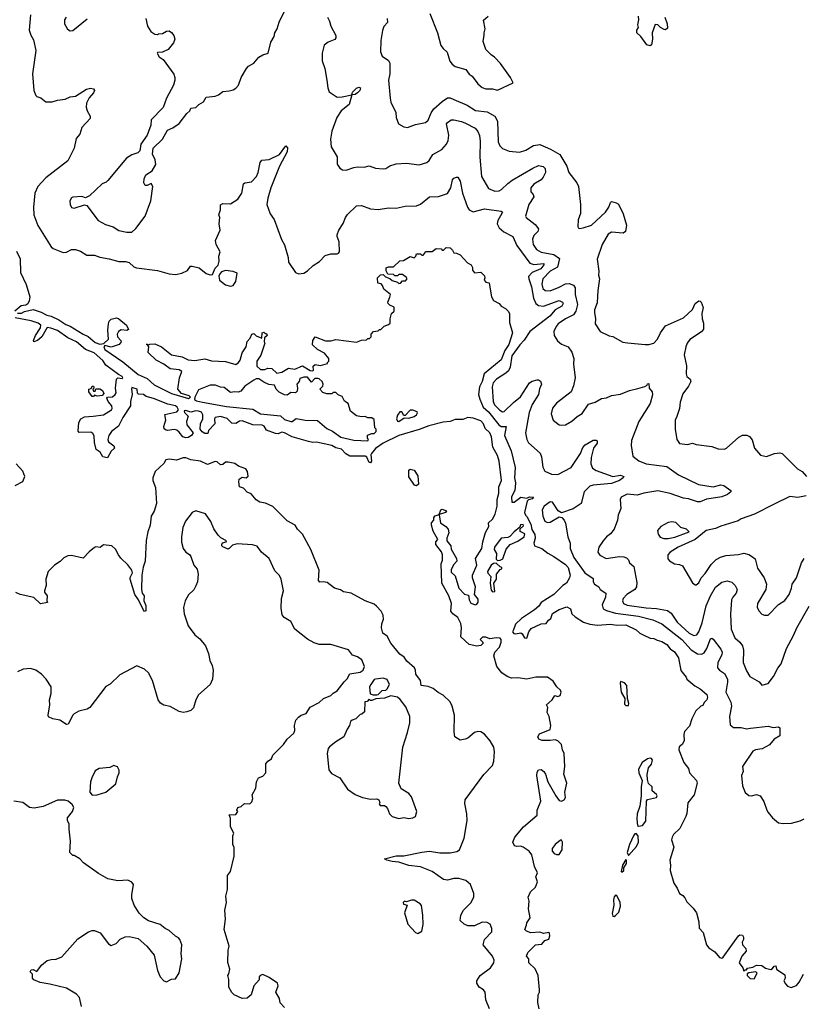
# Model space of a CAD drawing. Extents: x 2220520 to 2384350, y 721165 to 893491.
# Tile 278 of 315: x 2315041 to 2321141, y 858501 to 866176. Entities that reach past the tile are written whole.
import ezdxf

# ---------------------------------------------------------------- set-up
doc = ezdxf.new("R2010")
doc.units = 0

msp = doc.modelspace()

# ---------------------------------------------------------------- linework, layer by layer
at = {"layer": '0CON20XD'}
for points in [[(2316024, 866185), (2316036.2, 866125), (2316063.9, 866083.9), (2316095, 866062.5), (2316115, 866060), (2316123.6, 866066.4), (2316155, 866067.5), (2316185, 866086.2), (2316205, 866088.8), (2316225, 866077.5), (2316243.6, 866053.6), (2316251.2, 866025), (2316240, 865995), (2316198.8, 865945), (2316155, 865923.3), (2316115, 865920), (2316112.5, 865915), (2316127, 865887), (2316160, 865865), (2316241.2, 865751.2), (2316251.2, 865725), (2316250, 865705), (2316238.8, 865665), (2316184.2, 865565), (2316158.3, 865491.7), (2316066.2, 865395), (2316063.3, 865355), (2316046.2, 865305), (2316034, 865275), (2315984, 865205), (2315976.2, 865153.8), (2315960.7, 865139.3), (2315915, 865122.5), (2315874.1, 865095.9), (2315727.7, 864922.3), (2315715, 864910), (2315682.7, 864897.3), (2315585, 864802.5), (2315555, 864787.5), (2315525, 864797.5), (2315455, 864792.5), (2315443.6, 864786.4), (2315432.5, 864765), (2315433.3, 864735), (2315445, 864713.3), (2315465, 864707.5), (2315545, 864732.5), (2315565, 864727.5), (2315652.1, 864612.1), (2315710.9, 864580.9), (2315770.6, 864560.6), (2315815, 864532.5), (2315875, 864519.2), (2315915, 864520.8), (2315945, 864547.5), (2316019.4, 864645), (2316064, 864765), (2316080, 864875), (2316065, 864900), (2316035, 864882.5), (2316020, 864885), (2316007.5, 864905), (2316010, 864935), (2316023.6, 864966.4), (2316073, 864997), (2316101.7, 865048.3), (2316097.5, 865085), (2316077, 865127), (2316082, 865175), (2316154.1, 865245.9), (2316193.3, 865315), (2316235.9, 865334.1), (2316285, 865366.7), (2316344.1, 865445.9), (2316367.5, 865465), (2316375, 865487.5), (2316415, 865492.5), (2316437.5, 865515), (2316472.5, 865535), (2316495, 865573.3), (2316565, 865580), (2316590.7, 865589.3), (2316625, 865616.2), (2316675, 865621.2), (2316705, 865628.8), (2316725, 865641.2), (2316746, 865665), (2316766.2, 865725), (2316808.8, 865795), (2316825, 865813.3), (2316865, 865837.5), (2316905, 865883.3), (2316935, 865903.3), (2316977.5, 865915), (2316999.5, 866000.5), (2317023.3, 866045), (2317030, 866075), (2317048.8, 866105), (2317062.7, 866157.3), (2317120.8, 866275)], [(2315124, 866215), (2315114.2, 866095), (2315127.1, 866055), (2315148.3, 866018.3), (2315165.8, 865935.8), (2315142, 865755), (2315151.2, 865625), (2315166.4, 865586.4), (2315175, 865577.5), (2315206.1, 865566.1), (2315245, 865536.7), (2315295, 865536.2), (2315335, 865550), (2315395, 865556.2), (2315435, 865574.2), (2315475, 865581.4), (2315562.5, 865635), (2315592.3, 865642.3), (2315617, 865637), (2315623.3, 865625), (2315616.2, 865605), (2315582.5, 865567.5), (2315562.9, 865525), (2315558.8, 865495), (2315566.7, 865465), (2315590, 865425), (2315590, 865405), (2315526.2, 865335), (2315510, 865285), (2315480.3, 865249.7), (2315466, 865175), (2315415.8, 865075), (2315245.9, 864944.1), (2315182.7, 864875), (2315160, 864825), (2315149.2, 864715), (2315151.5, 864655), (2315181.7, 864571.7), (2315285, 864406), (2315301.7, 864391.7), (2315378.7, 864361.3), (2315405, 864362.9), (2315444.7, 864385.3), (2315475, 864385.5), (2315515, 864371.4), (2315565, 864340.8), (2315625, 864341.1), (2315665, 864325.6), (2315738.6, 864311.4), (2315815, 864292.5), (2315865, 864291.5), (2315894.5, 864284.5), (2315930.4, 864250.4), (2315952.6, 864242.6), (2316115, 864221.4), (2316205.7, 864194.3), (2316255, 864190), (2316305, 864199.2), (2316348.8, 864221.2), (2316373.3, 864255), (2316385, 864256.2), (2316440.7, 864240.7), (2316495, 864196.7), (2316525, 864187.5), (2316545, 864190), (2316565, 864240), (2316587, 864263), (2316596.7, 864295), (2316593.6, 864333.6), (2316603, 864367), (2316571.2, 864425), (2316566.2, 864455), (2316603.6, 864536.4), (2316596.7, 864585), (2316600, 864635), (2316593.3, 864655), (2316606, 864695), (2316606.1, 864733.9), (2316625, 864743.8), (2316685, 864741.2), (2316741.7, 864778.3), (2316773.3, 864825), (2316784.2, 864895.8), (2316795, 864905.8), (2316846.6, 864913.4), (2316885.8, 864955), (2316899.4, 864985), (2316914.1, 865064.1), (2316928, 865082), (2316985, 865087.1), (2317065, 865124.2), (2317115, 865193.8), (2317128.2, 865178.2), (2317125, 865146.2), (2317065.6, 865035), (2316998.1, 864865), (2316974.4, 864785), (2316967.5, 864735), (2316993.8, 864663.8), (2317025, 864620), (2317082, 864462), (2317105, 864420), (2317133, 864323), (2317136.7, 864285), (2317191.2, 864205), (2317215, 864194.3), (2317255, 864200.6), (2317285, 864218.9), (2317329.5, 864260.5), (2317378.6, 864291.4), (2317422.6, 864337.4), (2317465, 864350), (2317515, 864350), (2317526.7, 864355), (2317533.6, 864366.4), (2317531.2, 864445), (2317516.2, 864485), (2317515, 864500), (2317528, 864535), (2317562.7, 864587.3), (2317579.2, 864635), (2317595, 864658), (2317665, 864724.2), (2317705, 864727.1), (2317775, 864700.6), (2317835, 864696.7), (2317915, 864710), (2317975, 864706.9), (2318045, 864722.5), (2318135, 864725.5), (2318165, 864738.9), (2318235, 864796.5), (2318305, 864798.9), (2318375, 864821.4), (2318401.4, 864865), (2318415, 864927.5), (2318425, 864940), (2318445, 864950), (2318455, 864947.5), (2318475, 864917.5), (2318493, 864823), (2318531.5, 864715), (2318544.6, 864694.6), (2318575, 864678.9), (2318665, 864700.8), (2318794, 864684), (2318803.3, 864675), (2318800, 864665), (2318768.5, 864611.5), (2318763.5, 864585), (2318778.2, 864555), (2318815, 864523.1), (2318885.7, 864485), (2318917.1, 864415), (2319018.4, 864278.4), (2319047.4, 864267.4), (2319127.5, 864275), (2319126.1, 864265), (2319101.9, 864235), (2319035.2, 864204.8), (2319007.1, 864175), (2319008.7, 864155), (2319031.5, 864095), (2319046, 864006), (2319065, 863962.9), (2319085, 863949.1), (2319125, 863944.1), (2319245, 863987.7), (2319271.4, 863975), (2319277.8, 863965), (2319265.7, 863944.3), (2319214.8, 863915.2), (2319174.2, 863865.8), (2319016.1, 863745), (2318971.9, 863678.1), (2318939.2, 863640.8)], [(2315403.3, 866195), (2315390, 866175), (2315390, 866145), (2315412.3, 866102.3), (2315435, 866090), (2315455, 866092.5), (2315567, 866183)], [(2317440, 866195), (2317456.2, 866165), (2317466.2, 866125), (2317504.1, 866054.1), (2317506, 866035), (2317497.4, 866022.6), (2317445, 866001.2), (2317415, 865977.5), (2317397.5, 865915), (2317398.6, 865855), (2317418.1, 865795), (2317435.6, 865705), (2317442.9, 865645), (2317454, 865615), (2317515, 865573.3), (2317554, 865574), (2317630, 865590), (2317635, 865610), (2317667, 865643), (2317685, 865650), (2317697.5, 865645), (2317693.3, 865625), (2317675, 865606.7), (2317655, 865593.8), (2317630, 865590), (2317610, 865515), (2317546, 865465), (2317512.5, 865415), (2317473, 865307), (2317464.4, 865245), (2317470, 865185), (2317515, 865107.5), (2317515, 865050), (2317535, 865020), (2317556.2, 865006.2), (2317585, 865003.3), (2317645, 865023.3), (2317675, 865028.8), (2317725, 865026.2), (2317765, 865038), (2317815, 865018.6), (2317875, 865012.5), (2317895, 865015.8), (2317925, 865037.1), (2317975, 865051.4), (2318055, 865058.6), (2318155, 865044), (2318215, 865064.2), (2318231.3, 865078.7), (2318261.4, 865125), (2318331.9, 865165), (2318367.3, 865205), (2318379.6, 865235), (2318386.3, 865276.3), (2318368.6, 865365), (2318375, 865376), (2318404.4, 865395.6), (2318425, 865395.7), (2318485, 865383.6), (2318515, 865370.8), (2318590.6, 865330.6), (2318611.8, 865305), (2318624.1, 865274.1), (2318630.4, 865230.4), (2318628.4, 865105), (2318641.4, 864955), (2318695, 864859.2), (2318745, 864840), (2318777.8, 864842.2), (2318797.4, 864852.6), (2318845, 864900.5), (2318879.4, 864925), (2319039.9, 865020.1), (2319085, 865040), (2319121.7, 865031.7), (2319137.8, 865015), (2319138.9, 864985), (2319122.4, 864947.6), (2319105, 864928.2), (2319048.5, 864895), (2319024.6, 864865), (2319023.8, 864835), (2319043.1, 864813.1), (2319049.2, 864795), (2319008.8, 864735), (2318982.9, 864645), (2318988, 864635), (2319059.9, 864579.9), (2319085.6, 864545), (2319079.5, 864525), (2319048.2, 864495), (2319038.8, 864465), (2319044, 864425), (2319070, 864385), (2319105, 864363.8), (2319205, 864346.1), (2319249.2, 864315), (2319233.8, 864246.2), (2319175, 864214.8), (2319119.1, 864155), (2319111.7, 864115), (2319119.6, 864079.6), (2319135.8, 864065.8), (2319175, 864063.7), (2319245, 864090.6), (2319295, 864118), (2319325, 864120.2), (2319356.8, 864106.8), (2319369.5, 864085), (2319371.2, 864035), (2319389.4, 863955), (2319375.3, 863905), (2319357.5, 863875), (2319295, 863843.5), (2319238.8, 863805), (2319222.7, 863785), (2319205.6, 863745), (2319206.9, 863715), (2319231.7, 863671.7), (2319265, 863646.9), (2319315.8, 863625), (2319345.4, 863585.4), (2319359.5, 863535), (2319358.3, 863491.7), (2319370, 863385), (2319358.3, 863321.7), (2319340, 863275), (2319224, 863186), (2319195, 863148.8), (2319183.1, 863105), (2319198, 863055), (2319245, 863019.2), (2319265, 863014.2), (2319295, 863017.5), (2319345, 863045.7), (2319385, 863082), (2319424.2, 863105.8), (2319475, 863178.8), (2319525.9, 863194.1), (2319575, 863223.8), (2319615, 863228), (2319655, 863247.5), (2319725, 863257.5), (2319793, 863287), (2319858.1, 863301.9), (2319914, 863316), (2319932.5, 863327.5), (2319935, 863337.5), (2319945, 863340), (2319947.5, 863305), (2319970, 863275), (2319972.7, 863252.7), (2319956.4, 863185), (2319867.8, 863045), (2319809.4, 862895), (2319807.3, 862857.3), (2319818.8, 862775), (2319867.2, 862737.2), (2319925, 862713.1), (2320085, 862694), (2320175, 862627.7), (2320332.8, 862552.8), (2320445, 862535.8), (2320505, 862550.4), (2320530, 862545), (2320583.3, 862505), (2320584, 862495), (2320557.5, 862475), (2320515, 862457.6), (2320430, 862445), (2320395, 862439.2), (2320345, 862419.1), (2320325, 862419), (2320255, 862441.4), (2320215, 862447.1), (2320112.3, 862482.3), (2320015, 862504.6), (2319905, 862486.7), (2319855, 862469.5), (2319775, 862477.8), (2319730, 862455), (2319722, 862435), (2319726, 862365), (2319705.8, 862315), (2319701.4, 862275), (2319674, 862205), (2319645, 862168), (2319614.2, 862145), (2319589.2, 862115), (2319556, 862065), (2319546.2, 862025), (2319561.7, 862001.7), (2319612.5, 861975), (2319715, 861991.3), (2319749.2, 861989.2), (2319771.1, 861981.1), (2319785.5, 861965.5), (2319795, 861942), (2319827.3, 861915), (2319852.2, 861787.8), (2319847.9, 861755), (2319835.9, 861734.1), (2319774.2, 861695), (2319744.3, 861665), (2319738.6, 861645), (2319748, 861625), (2319775, 861613.1), (2319925, 861591.8), (2320005, 861587.6), (2320091.3, 861571.3), (2320119, 861549), (2320165, 861478.8), (2320259.6, 861395), (2320295, 861376.7), (2320318.9, 861381.1), (2320335, 861404.4), (2320361.6, 861475), (2320392.4, 861607.6), (2320425, 861684.4), (2320465, 861751.9), (2320515, 861790.6), (2320555, 861800.8), (2320591.2, 861791.2), (2320617.5, 861765), (2320632.5, 861735), (2320625.6, 861705), (2320599.5, 861675), (2320590.4, 861655), (2320581.7, 861541.8), (2320586.5, 861425), (2320615, 861358), (2320654.6, 861324.6), (2320675.6, 861295), (2320682.6, 861262.6), (2320680, 861165), (2320705, 861100), (2320731.2, 861055), (2320804.3, 861014.3), (2320825, 860990), (2320875, 861002.9), (2320916.7, 861055), (2320949.5, 861120.5), (2320975.5, 861155), (2321017.3, 861275), (2321071.8, 861375), (2321097.1, 861435), (2321193.3, 861605)], [(2317906.2, 866185), (2317908.8, 866155), (2317878, 866122), (2317868.3, 866091.7), (2317854.6, 866015), (2317853.5, 865925), (2317865, 865892.5), (2317915, 865859.2), (2317926.5, 865836.5), (2317925.4, 865755), (2317916.2, 865705), (2317927.5, 865565), (2317934.6, 865534.6), (2317972.3, 865452.3), (2317974.4, 865415), (2317993.6, 865363.6), (2318035, 865340), (2318065, 865335.8), (2318125, 865360), (2318205, 865375.6), (2318225, 865394.2), (2318249.3, 865450.7), (2318269.2, 865480.8), (2318335, 865539.3), (2318375, 865567.9), (2318395, 865567.3), (2318425, 865554.5), (2318529, 865509), (2318595, 865468.8), (2318685, 865458.5), (2318745.3, 865425.3), (2318764.6, 865384.6), (2318769.5, 865225), (2318782.8, 865192.8), (2318805, 865172.5), (2318855, 865151.1), (2318935.7, 865144.3), (2318985, 865158.9), (2319045, 865195.4), (2319095, 865202.8), (2319178.1, 865168.1), (2319250, 865125), (2319304.4, 865035), (2319321.2, 864985), (2319383.6, 864903.6), (2319396.7, 864875), (2319413.3, 864735), (2319412.5, 864665), (2319393.1, 864616.9), (2319391.5, 864565), (2319395, 864554), (2319405, 864548.1), (2319433.8, 864553.8)], [(2318237.5, 866225), (2318298.8, 866075), (2318324.1, 865974.1), (2318340.5, 865950.5), (2318373.6, 865923.6), (2318393.8, 865853.8), (2318410.7, 865830.7), (2318435, 865812.5), (2318518.3, 865788.3), (2318545, 865752.5), (2318567.5, 865735), (2318611.2, 865675), (2318646.8, 865646.8), (2318675, 865637.1), (2318725, 865637.1), (2318765, 865626), (2318887.5, 865685), (2318866.7, 865725), (2318787.5, 865835), (2318742.5, 865885), (2318715, 865902.5), (2318673.9, 865943.9), (2318653.3, 866005), (2318662.5, 866055), (2318660, 866075), (2318670, 866105), (2318657, 866173), (2318692.5, 866205)], [(2320070, 866195), (2320087.5, 866145), (2320089.5, 866110.5), (2320075, 866097.5), (2320065, 866100), (2320035.9, 866115.9), (2320015, 866136.7), (2319995, 866137.5), (2319971.2, 866075), (2319973.8, 866025), (2319965, 865980), (2319955, 865972.5), (2319929.3, 865979.3), (2319883.3, 866045), (2319850, 866075), (2319852, 866095), (2319863.8, 866115), (2319860, 866135), (2319867.5, 866175), (2319863.3, 866205)], [(2319433.8, 864553.8), (2319496.9, 864575), (2319607.5, 864675), (2319634, 864715), (2319645, 864750), (2319655, 864758.8), (2319689.4, 864749.4), (2319707.7, 864737.7), (2319745, 864663.3), (2319771.9, 864575), (2319762, 864525), (2319745, 864512.5), (2319655, 864520), (2319627.1, 864505), (2319581.8, 864425), (2319541.7, 864308.3), (2319554, 864215), (2319552, 864185), (2319560.8, 864155), (2319546, 864065), (2319542.1, 863967.9), (2319522.2, 863915), (2319520.6, 863895), (2319530, 863845), (2319526.2, 863805), (2319566.7, 863745), (2319635, 863711.2), (2319665, 863706.7), (2319741.9, 863661.9), (2319778.3, 863658.3), (2319916.8, 863643.2), (2319945, 863643.1), (2319985, 863655.6), (2320012.7, 863685), (2320034.8, 863735.2), (2320075, 863790), (2320215, 863851.9), (2320285, 863918), (2320305.6, 863965), (2320335, 863983.5), (2320345, 863983.1), (2320353.9, 863973.9), (2320368.1, 863931.9), (2320358, 863885), (2320361.2, 863845), (2320371.7, 863811.7), (2320370, 863765), (2320355, 863744), (2320265, 863683.3), (2320244.5, 863655), (2320232.5, 863625), (2320220, 863565), (2320237.9, 863477.9), (2320235.6, 863415), (2320241.1, 863395), (2320265.8, 863375), (2320271.9, 863355), (2320255, 863318.8), (2320210.3, 863259.7), (2320188, 863195), (2320184.2, 863145), (2320163.6, 863083.6), (2320150, 863055), (2320150, 862985), (2320164.2, 862905), (2320185, 862872), (2320245, 862864), (2320285, 862876.2), (2320315, 862864.2), (2320435, 862848.1), (2320485, 862831.4), (2320535, 862828.8), (2320550, 862835), (2320647.2, 862922.8), (2320675, 862937.1), (2320707.9, 862937.9), (2320728.3, 862928.3), (2320750.5, 862900.5), (2320767.5, 862835), (2320815, 862782), (2320862.2, 862772.2), (2320924.2, 862794.2), (2320965, 862799.4), (2320985, 862795.7), (2321103.8, 862673.8), (2321140, 862655), (2321175, 862616)], [(2315025, 863887.5), (2315055, 863887.5), (2315078.3, 863901.7), (2315145, 863916.2), (2315207.3, 863897.3), (2315253.3, 863873.3), (2315285, 863865.7), (2315345.4, 863835.4), (2315399.4, 863799.4), (2315435, 863787.5), (2315535.3, 863725.3), (2315575, 863707.5), (2315630.3, 863660.3), (2315665, 863647.8), (2315697.7, 863652.3), (2315734.3, 863685), (2315727.3, 863755), (2315732.1, 863805), (2315738.1, 863825), (2315755, 863842), (2315795, 863851.2), (2315814.1, 863844.1), (2315872.5, 863795), (2315888.3, 863761.7), (2315875, 863752.5), (2315831.7, 863758.3), (2315810, 863745), (2315801.9, 863725), (2315804.4, 863705), (2315830, 863675), (2315830.8, 863665), (2315816.4, 863643.6), (2315755, 863624.4), (2315705, 863636.7), (2315696, 863625), (2315704.6, 863604.6), (2315845, 863508.6), (2315965, 863411.2), (2316035, 863379.4), (2316090.3, 863330.3), (2316223, 863263), (2316355.5, 863224.5), (2316371.2, 863235), (2316361.2, 863245), (2316302.8, 863262.8), (2316274.4, 863295), (2316286.9, 863385), (2316303.8, 863435), (2316285, 863445.8), (2316214.3, 863454.3), (2316165, 863491.2), (2316105, 863522.5), (2316041.7, 863581.7), (2316047.5, 863625), (2316040, 863640), (2316030, 863645), (2316035, 863650), (2316040, 863640), (2316055, 863647.5), (2316095, 863649.2), (2316145.5, 863625.5), (2316225, 863563.8), (2316307, 863547), (2316355, 863524.2), (2316405, 863520), (2316483, 863533), (2316535, 863518), (2316645, 863510.8), (2316725, 863487.5), (2316746.4, 863503.6), (2316758.3, 863521.7), (2316775, 863580), (2316806.7, 863625), (2316813, 863667), (2316837, 863693), (2316850, 863725), (2316865, 863730), (2316885, 863712.5), (2316927.5, 863692.5), (2316930, 863735), (2316945, 863740), (2316955, 863730), (2316965, 863730), (2316970, 863715), (2316950, 863695), (2316947.5, 863665), (2316952.5, 863655), (2316919.5, 863560.5), (2316890, 863515), (2316890, 863475), (2316918.3, 863448.3), (2316951.7, 863448.3), (2316975, 863460), (2317007, 863457), (2317045, 863420), (2317085, 863427.5), (2317135, 863460), (2317185, 863452.5), (2317245, 863477.5), (2317305, 863442.5), (2317325, 863440), (2317330, 863445), (2317327.5, 863475), (2317345, 863487.5), (2317385, 863480), (2317440, 863495), (2317440, 863505), (2317450, 863515), (2317450, 863535), (2317415.8, 863575.8), (2317362.5, 863605), (2317323, 863643), (2317326, 863675), (2317345, 863703.8), (2317424.1, 863674.1), (2317465, 863673.8), (2317505, 863683.3), (2317665, 863662.5), (2317705, 863677.5), (2317745, 863680), (2317755, 863690), (2317768.3, 863691.7), (2317780, 863705), (2317780, 863725), (2317800, 863745), (2317835, 863750), (2317845, 863760), (2317855, 863760), (2317881.7, 863788.3), (2317915, 863800), (2317928.3, 863811.7), (2317927.5, 863845), (2317940, 863885), (2317960, 863905), (2317960, 863935), (2317925, 863950), (2317913, 863963), (2317910, 863975), (2317927, 864013), (2317930, 864035), (2317880, 864075), (2317870, 864105), (2317858.3, 864118.3), (2317831.7, 864121.7), (2317830, 864165), (2317853, 864187), (2317875, 864190), (2317891.7, 864171.7), (2317925, 864160), (2317943, 864143), (2317985, 864130), (2317995, 864120), (2318008.3, 864121.7), (2318025, 864140), (2318048.3, 864141.7), (2318060, 864155), (2318057, 864167), (2318025, 864190), (2317995, 864190), (2317985, 864180), (2317965, 864180), (2317955, 864190), (2317911.7, 864191.7), (2317898.3, 864218.3), (2317898.3, 864241.7), (2317915, 864250), (2317955, 864250), (2318003, 864297), (2318031.7, 864298.3), (2318085, 864330), (2318115, 864320), (2318128.3, 864331.7), (2318135, 864350), (2318165, 864350), (2318175, 864340), (2318185, 864340), (2318200, 864355), (2318205, 864370), (2318255, 864370), (2318288.3, 864391.7), (2318325, 864390), (2318335, 864380), (2318345, 864380), (2318365, 864400), (2318397, 864397), (2318415, 864380), (2318425, 864360), (2318445, 864357.5), (2318473, 864343), (2318530.7, 864280.7), (2318560, 864265), (2318570, 864245), (2318570, 864225), (2318585, 864202.5), (2318635, 864207.5), (2318665, 864180), (2318667.5, 864165), (2318660, 864145), (2318675, 864130), (2318700, 864125), (2318712.5, 864045), (2318717.5, 864015), (2318735, 863987.5), (2318777.5, 863965), (2318795, 863942.5), (2318827.5, 863925), (2318847.5, 863905), (2318857.5, 863885), (2318858, 863815), (2318882, 863735), (2318854.6, 863645), (2318822.2, 863597.8), (2318793.1, 863525), (2318660, 863415), (2318645, 863356), (2318625.4, 863315), (2318617.5, 863255), (2318626.9, 863216.9), (2318654.3, 863155), (2318695, 863119.2), (2318775, 863017.1), (2318795, 863005.5), (2318833.8, 863003.8), (2318820.4, 862935), (2318871.5, 862815), (2318901.8, 862685), (2318898.1, 862605), (2318906.2, 862565), (2318902.3, 862532.3), (2318900.5, 862509.5), (2318875.6, 862455), (2318875.8, 862415.8), (2318895, 862416), (2318947, 862453), (2318995, 862446.7), (2319015, 862455.7), (2319046.2, 862455), (2319035, 862440.6), (2319006, 862434), (2318995.9, 862424.1), (2318976.7, 862335), (2318982.5, 862315), (2318995, 862302.5), (2319023.8, 862245), (2319032.3, 862202.3), (2319055, 862162.5), (2319059.2, 862135), (2319048.8, 862095), (2319052.5, 862075), (2319110, 862055), (2319157, 862017), (2319205, 861992.5), (2319295, 861930.6), (2319315, 861906), (2319332, 861845), (2319327.5, 861825), (2319303.8, 861785), (2319274.3, 861765.7), (2319204.3, 861695), (2319106.4, 861633.6), (2319086.7, 861605), (2319052.7, 861575), (2318951.3, 861508.7), (2318906.3, 861463.7), (2318890.3, 861419.7)], [(2315015, 864372.5), (2315045, 864312.5), (2315047.8, 864205), (2315092.2, 864112.2), (2315119.5, 864015), (2315115.6, 863984.4), (2315105, 863961.2), (2315088.3, 863951.7), (2315051.2, 863945), (2315002.5, 863905)], [(2316685, 864100), (2316705, 864103.8), (2316726, 864135), (2316735, 864200), (2316705, 864212.5), (2316645, 864220), (2316615, 864210), (2316600, 864195), (2316593, 864177), (2316597.5, 864145), (2316645, 864110), (2316685, 864100)], [(2316171.7, 863031.7), (2316181.2, 863055), (2316171.7, 863098.3), (2316265, 863119.2), (2316278, 863135), (2316269.2, 863155), (2316255, 863165.6), (2316195, 863178.1), (2316085, 863223.1), (2316027.8, 863237.8), (2316005, 863253.8), (2315966.7, 863256.7), (2315960, 863265), (2315955.4, 863295.4), (2315915, 863310), (2315911.7, 863298.3), (2315918.8, 863255), (2315905, 863200), (2315903.8, 863165), (2315844.4, 863075), (2315811.1, 863008.9), (2315755.8, 862965), (2315735.8, 862935), (2315728, 862905), (2315734, 862885), (2315773.8, 862855), (2315780, 862835), (2315755, 862812.5), (2315725, 862760), (2315689.3, 862769.3), (2315667.5, 862805), (2315637.5, 862825), (2315625, 862880), (2315621.7, 862931.7), (2315611.2, 862951.2), (2315595, 862961.2), (2315505, 862958.8), (2315497.5, 862967.5), (2315500.8, 863035), (2315518, 863065), (2315545, 863080), (2315614, 863086), (2315693.1, 863096.9), (2315756.2, 863135), (2315761.2, 863145), (2315758, 863165), (2315729.5, 863199.5), (2315720, 863225), (2315725, 863232.5), (2315765, 863236.2), (2315786.2, 863255), (2315792.3, 863267.7), (2315787.1, 863305), (2315796, 863374), (2315805, 863383.3), (2315840.7, 863379.3), (2315846, 863385), (2315840, 863395), (2315810, 863410), (2315713.3, 863483.3), (2315688.3, 863518.3), (2315620.6, 863580.6), (2315554.3, 863605), (2315485, 863664), (2315417.3, 863697.3), (2315335, 863752.5), (2315282.4, 863772.4), (2315255, 863775.8), (2315214.2, 863705), (2315178.8, 863675), (2315150, 863665), (2315148.8, 863675), (2315165, 863713.3), (2315204.4, 863775), (2315205.6, 863795.6), (2315185, 863811.4), (2315129.7, 863829.7), (2315005, 863851.2)], [(2318939.2, 863640.8), (2318876.9, 863555), (2318863, 863467), (2318850.2, 863439.8), (2318829.7, 863420.3), (2318756.7, 863375), (2318731.8, 863345), (2318724.7, 863315.3), (2318730.8, 863200.8), (2318742, 863175), (2318782.9, 863132.9), (2318805, 863120), (2318818, 863122), (2318889, 863191), (2318945, 863235.5), (2319015, 863345.6), (2319035, 863358.6), (2319075, 863369.2), (2319085, 863370), (2319099.3, 863359.3), (2319107.8, 863335), (2319092.1, 863297.9), (2319085.5, 863255), (2319035, 863175.7), (2319010.8, 863115), (2318982.2, 862955), (2318993.3, 862903.3), (2319007.4, 862877.4), (2319096.9, 862796.9), (2319107.6, 862767.6), (2319117.7, 862687.7), (2319135, 862656.7), (2319185, 862632.9), (2319235, 862630.5), (2319340, 862685), (2319410.9, 862795), (2319429.2, 862840.8), (2319448, 862862), (2319512.1, 862897.9), (2319535, 862899.4), (2319542.4, 862892.4), (2319542.5, 862875), (2319514, 862836), (2319495, 862762.5), (2319493.3, 862715), (2319505, 862680.6), (2319535, 862662.9), (2319665, 862616.4), (2319725, 862625.3), (2319748.8, 862615), (2319744.2, 862605), (2319715.6, 862585), (2319655, 862560.8), (2319511.7, 862548.3), (2319485, 862539.2), (2319440.9, 862495), (2319418.1, 862405), (2319355, 862363.3), (2319265, 862332.5), (2319237.3, 862347.3), (2319195, 862414.2), (2319175, 862417.9), (2319129.5, 862385), (2319112.1, 862355), (2319119.3, 862305), (2319135, 862267.5), (2319155, 862255.7), (2319175, 862258.1), (2319245, 862301.2), (2319266, 862296), (2319284.3, 862274.3), (2319295, 862252.5), (2319314.5, 862145), (2319332.5, 862095), (2319331.1, 862055), (2319360.2, 861985), (2319445, 861864.6), (2319510.8, 861820.8), (2319511.8, 861795), (2319522.5, 861775), (2319555, 861756.2), (2319566.2, 861735), (2319608.6, 861705), (2319607.3, 861675), (2319581.2, 861615), (2319590, 861585), (2319615, 861570.2), (2319685, 861549.1), (2319865, 861525.5), (2319975, 861498.2), (2320046.6, 861466.6), (2320202.2, 861345), (2320275, 861264.4), (2320325, 861231.9), (2320355, 861229.6), (2320375, 861241.8), (2320397.5, 861275), (2320425, 861351.2), (2320435, 861356.2), (2320445, 861347.5), (2320505, 861268.1), (2320515.4, 861245), (2320513.6, 861225), (2320483.8, 861165), (2320478.9, 861125), (2320495, 861105.6), (2320535, 861080.6), (2320556.8, 861035), (2320558.9, 861011.1), (2320545.4, 860935), (2320584, 860855), (2320589.3, 860825), (2320574.7, 860745), (2320579.6, 860679.6), (2320605, 860658.9), (2320665, 860659.4), (2320705, 860649.2), (2320737.7, 860652.3), (2320875, 860670), (2320915, 860660), (2320955, 860663.3), (2320966.2, 860655), (2320965, 860593.3), (2320922.6, 860567.4), (2320885.9, 860524.1), (2320828.8, 860491.2), (2320775, 860483.8), (2320755, 860473.3), (2320674.2, 860355), (2320680, 860315), (2320668, 860285), (2320673.6, 860203.6), (2320695, 860152.5), (2320725, 860128.8), (2320745, 860126.7), (2320785, 860136.7), (2320812.5, 860125), (2320840.7, 860080.7), (2320863.3, 860015), (2320875.9, 859995.9), (2320910, 859955), (2320955, 859916.2), (2320995, 859909.2), (2321056.9, 859913.1), (2321125, 859932), (2321155, 859948)], [(2315615, 863240), (2315605, 863240), (2315580, 863275), (2315580, 863295), (2315598.3, 863301.7), (2315605, 863320), (2315615, 863320), (2315620, 863315), (2315620, 863305), (2315610, 863295), (2315615, 863280), (2315628.3, 863281.7), (2315635, 863300), (2315665, 863297.5), (2315686.1, 863286.1), (2315697, 863263), (2315685, 863247.5), (2315665, 863243.3), (2315645, 863242.5), (2315625, 863250), (2315615, 863240)], [(2317755, 862892.5), (2317760, 862905), (2317753, 862913), (2317751.7, 862938.3), (2317785, 862950), (2317805, 862950), (2317820, 862965), (2317820, 862985), (2317810, 862995), (2317805, 863060), (2317785, 863072.5), (2317755, 863072.5), (2317735, 863082.5), (2317705, 863080), (2317665, 863087.5), (2317620, 863125), (2317600, 863185), (2317573.6, 863203.6), (2317555, 863240), (2317523, 863253), (2317505, 863270), (2317485, 863270), (2317475, 863260), (2317435, 863260), (2317405, 863270), (2317380, 863295), (2317405, 863320), (2317407.5, 863335), (2317397.5, 863355), (2317375, 863377.5), (2317365, 863380), (2317341.7, 863378.3), (2317315, 863350), (2317285, 863390), (2317255, 863390), (2317225, 863380), (2317220, 863355), (2317200, 863335), (2317207, 863303), (2317205, 863280), (2317191.7, 863268.3), (2317155, 863270), (2317125, 863250), (2317105, 863252.5), (2317063.6, 863273.6), (2317040, 863295), (2317028.3, 863328.3), (2316983, 863333), (2316945, 863350), (2316905, 863377.5), (2316885, 863377.5), (2316865, 863366.7), (2316795, 863318.8), (2316765, 863281.2), (2316745, 863273.8), (2316715, 863276), (2316685, 863270), (2316635, 863310), (2316605, 863312.5), (2316566.1, 863326.1), (2316525, 863326.2), (2316435, 863290), (2316405.6, 863234.4), (2316404, 863215), (2316420, 863205), (2316465, 863194.5), (2316652.2, 863162.2), (2316859.3, 863139.3), (2316917.5, 863105), (2317075, 863087.5), (2317105, 863058.6), (2317155, 863044.4), (2317165.5, 863044.5), (2317195, 863066.9), (2317265, 863055.6), (2317361.2, 863051.2), (2317435, 862989.2), (2317478.7, 862968.7), (2317545, 862920.9), (2317645, 862897.5), (2317755, 862892.5)], [(2319090, 858465), (2319078.8, 858515), (2319082.5, 858575), (2319092.5, 858595), (2319093.3, 858615), (2319081.2, 858725), (2319058.3, 858778.3), (2319010, 858825), (2319010, 858855), (2318992.5, 858875), (2319002.5, 858905), (2319062.5, 858965), (2319085, 858967.5), (2319110.7, 858969.3), (2319135, 858997.5), (2319165, 859010), (2319172.5, 859035), (2319170, 859055), (2319165, 859060), (2319125, 859052.5), (2319095, 859062.5), (2319025, 859057.5), (2318991.7, 859071.7), (2318977.5, 859085), (2318991.7, 859118.3), (2318993, 859137), (2319020, 859175), (2319007.5, 859245), (2319011.2, 859305), (2319003.9, 859336.1), (2319021.2, 859378.8), (2319062.5, 859415), (2319077.5, 859455), (2319063.3, 859495), (2319077.5, 859525), (2319053.3, 859575), (2319032.5, 859665), (2319012.5, 859695), (2318965, 859726.7), (2318945, 859733.3), (2318915, 859730), (2318897.5, 859735), (2318885.9, 859765.9), (2318900, 859805), (2318966.7, 859885), (2319074, 859975), (2319073.3, 860015), (2319102.5, 860085), (2319072.5, 860285), (2319075, 860310), (2319085, 860327.5), (2319105, 860332.5), (2319126.7, 860315), (2319140, 860295), (2319156.4, 860236.4), (2319220, 860125), (2319245, 860090), (2319263.9, 860083.9), (2319285.9, 860094.1), (2319296.1, 860113.9), (2319291.2, 860155), (2319306, 860225), (2319283.3, 860295), (2319290, 860355), (2319285.8, 860455.8), (2319270.8, 860485), (2319264, 860525), (2319235, 860553.8), (2319215, 860563.3), (2319175, 860556.2), (2319113, 860557), (2319087, 860567), (2319080, 860585), (2319091.7, 860608.3), (2319176.1, 860643.9), (2319181.2, 860675), (2319168.8, 860745), (2319153.3, 860775), (2319157.5, 860815), (2319147.5, 860835), (2319192.5, 860875), (2319211.7, 860908.3), (2319235, 860900), (2319253, 860907), (2319262.5, 860935), (2319255, 860950), (2319227.5, 860975), (2319199.3, 861019.3), (2319155, 861050), (2319065, 861051.9), (2318995, 861035.6), (2318925, 861045.8), (2318875, 861044.2), (2318840, 861055), (2318798.8, 861085), (2318761.2, 861135), (2318737, 861217), (2318743.6, 861245), (2318779.8, 861285), (2318793.4, 861325), (2318792.6, 861345), (2318785, 861354.2), (2318758.1, 861358.1), (2318705, 861350), (2318673, 861363), (2318648.3, 861361.7), (2318630, 861345), (2318650, 861325), (2318652.5, 861315), (2318635, 861298.8), (2318605, 861293.8), (2318545, 861306.7), (2318480, 861365), (2318484, 861435), (2318478.8, 861468.8), (2318456.7, 861515), (2318417.5, 861545), (2318402.5, 861565), (2318407.5, 861625), (2318385.9, 861685.9), (2318331.2, 861785), (2318326.7, 861935), (2318337.7, 861962.3), (2318335.8, 862005.8), (2318329.2, 862029.2), (2318284, 862085), (2318284, 862106), (2318300, 862125), (2318265, 862190), (2318250, 862235), (2318250, 862255), (2318270, 862275), (2318270, 862295), (2318280, 862310), (2318310, 862320), (2318323.6, 862356.4), (2318335, 862360), (2318368.3, 862348.3), (2318360, 862335), (2318310, 862320), (2318310, 862315), (2318320, 862255), (2318362.5, 862225), (2318380, 862205), (2318386.2, 862175), (2318371.2, 862135), (2318370, 862115), (2318402.5, 862075), (2318405, 862050), (2318446.7, 861975), (2318447.5, 861955), (2318422.5, 861927.5), (2318403, 861887), (2318405, 861870), (2318435, 861840), (2318463.8, 861743.8), (2318509.3, 861699.3), (2318539.3, 861689.3), (2318543.3, 861655), (2318558.3, 861628.3), (2318595, 861616.2), (2318605, 861620), (2318615, 861636.7), (2318615, 861658), (2318586.7, 861695), (2318593.3, 861755), (2318569.1, 861825), (2318570.6, 861845), (2318603.3, 861925), (2318592.5, 861975), (2318643.8, 862055), (2318650, 862105), (2318671.7, 862178.3), (2318697.5, 862225), (2318696, 862255), (2318725, 862283.1), (2318747.5, 862322.5), (2318761.4, 862385), (2318762.7, 862435), (2318776.6, 862485), (2318776.9, 862535), (2318796.2, 862585), (2318779.5, 862735), (2318765, 862780), (2318730, 862845), (2318718.1, 862925), (2318705.9, 862955), (2318669.1, 862989.1), (2318655.4, 863025), (2318635, 863049.5), (2318575, 863070), (2318535, 863074.7), (2318495, 863059.6), (2318435, 863060), (2318395, 863044.6), (2318342, 863038), (2318230.8, 863009.1), (2318155, 862980.8), (2317995, 862934.7), (2317875, 862874.7), (2317815, 862834.6), (2317784.4, 862795), (2317778.5, 862785), (2317782, 862735), (2317775, 862721.2), (2317763.8, 862725), (2317747.5, 862765), (2317733, 862773), (2317614.6, 862774.6), (2317582.8, 862792.8), (2317548.7, 862828.7), (2317505, 862839.6), (2317475, 862855.9), (2317355, 862883.1), (2317325, 862880.6), (2317292.5, 862887.5), (2317165, 862924.4), (2317105, 862956.7), (2317085, 862960), (2317055, 862948.8), (2317035, 862950.8), (2316965, 862976), (2316946.7, 863006.7), (2316930, 863015), (2316857.3, 863017.3), (2316775, 863048.8), (2316754.5, 863045.5), (2316725, 863028), (2316695, 863030.8), (2316657.9, 863067.9), (2316605, 863083.3), (2316565.8, 863074.2), (2316560, 863065), (2316562.5, 863025), (2316512.5, 862975), (2316508.3, 862951.7), (2316485, 862950), (2316463.6, 862963.6), (2316447.5, 862985), (2316450, 863025), (2316467.5, 863065), (2316468.6, 863095), (2316457.4, 863117.4), (2316435.3, 863125.3), (2316413.6, 863126.4), (2316375, 863116.7), (2316335, 863130.8), (2316322.3, 863127.7), (2316326, 863115), (2316354, 863085), (2316342, 863045), (2316345, 863017.5), (2316392.5, 862955), (2316380, 862935), (2316355, 862919.2), (2316335, 862915.7), (2316312, 862925), (2316285, 862962), (2316265, 862977.1), (2316245, 862981.9), (2316194.3, 862974.3), (2316177.9, 862977.9), (2316168.1, 862988.1), (2316164.3, 863004.3), (2316171.7, 863031.7)], [(2317995, 863044.6), (2318038.3, 863071.7), (2318075, 863070.6), (2318115, 863083.1), (2318133.3, 863095), (2318141.7, 863111.7), (2318138.3, 863118.3), (2318105, 863132.5), (2318085, 863132.5), (2318045, 863090), (2318035, 863090), (2318018.3, 863118.3), (2318005, 863120), (2317985, 863092.5), (2317976.9, 863065), (2317985, 863047.5), (2317995, 863044.6)], [(2315005.9, 862544.1), (2315064.2, 862575.8), (2315081.2, 862615), (2315065.8, 862655.8), (2315014, 862715)], [(2318702.7, 858465), (2318675.5, 858535), (2318667.9, 858595), (2318655, 858613.3), (2318621.9, 858635), (2318604.5, 858665), (2318603.6, 858685), (2318630.6, 858725), (2318709.4, 858785), (2318737.5, 858825), (2318739.4, 858845), (2318726.3, 858876.3), (2318653.8, 858965), (2318664, 859005), (2318720.6, 859065), (2318720.9, 859090.9), (2318708, 859125), (2318685, 859137.5), (2318645, 859142), (2318585, 859113.3), (2318535, 859112), (2318506.7, 859125), (2318473.8, 859155), (2318480, 859195), (2318500, 859235), (2318557.4, 859292.6), (2318581.8, 859335), (2318580.4, 859365), (2318555, 859435.6), (2318517.3, 859467.3), (2318465, 859481.6), (2318425, 859482.3), (2318375, 859469.1), (2318345, 859473.8), (2318255, 859535.4), (2318165, 859573.8), (2318075, 859581.8), (2317995, 859607.8), (2317944.5, 859614.5), (2317902.5, 859625), (2317883.8, 859636.2), (2317975, 859657.5), (2318035, 859658.2), (2318175, 859688), (2318235, 859693.6), (2318315, 859680.5), (2318395, 859680.5), (2318448.1, 859691.9), (2318468.9, 859705), (2318505.5, 859795.5), (2318529.2, 859935), (2318526, 859986), (2318510.5, 860065), (2318514.3, 860095), (2318657.7, 860292.3), (2318725, 860362.5), (2318735.8, 860395), (2318741.2, 860468.8), (2318735.5, 860505), (2318708, 860555), (2318665, 860606.2), (2318635.9, 860625.9), (2318612.3, 860627.7), (2318585, 860620), (2318535, 860576.7), (2318513.3, 860566.7), (2318475, 860560), (2318433.3, 860585), (2318428, 860625), (2318428.9, 860755), (2318412.9, 860825), (2318395, 860858.8), (2318341.7, 860911.7), (2318302.8, 860932.8), (2318264, 860964), (2318225, 860979.4), (2318171.2, 860985), (2318165.8, 861025), (2318127.9, 861075), (2318126.2, 861105), (2318118.2, 861125), (2318058.6, 861175), (2318036.5, 861206.5), (2318005, 861230), (2317933.3, 861315), (2317905, 861370), (2317871.4, 861395), (2317862.2, 861435), (2317863.5, 861466.5), (2317876.8, 861503.2), (2317873.3, 861535), (2317858.1, 861565), (2317822.5, 861605), (2317805, 861619.6), (2317735, 861645.6), (2317625, 861706.7), (2317565.7, 861715.7), (2317541.7, 861731.7), (2317495, 861746), (2317437.9, 861787.9), (2317405.9, 861794.1), (2317380.7, 861790.7), (2317368.8, 861805), (2317374.4, 861885), (2317310.8, 862045), (2317245.5, 862165.5), (2317206.2, 862205), (2317188.8, 862235), (2317125, 862270), (2317015, 862382), (2316957.3, 862407.3), (2316912.5, 862415), (2316885, 862433.3), (2316845, 862480), (2316815, 862492.5), (2316785, 862523.3), (2316753.9, 862533.9), (2316748, 862575), (2316752, 862595), (2316775, 862609.2), (2316805, 862606), (2316820.8, 862619.2), (2316815.6, 862655.6), (2316804.3, 862674.3), (2316746.9, 862696.9), (2316717.6, 862717.6), (2316665, 862728), (2316645, 862726.7), (2316625, 862710), (2316605, 862706), (2316579.1, 862729.1), (2316565, 862731.9), (2316505, 862708.6), (2316450, 862735), (2316375, 862745.6), (2316335, 862761.1), (2316315, 862761.4), (2316262, 862742), (2316205, 862750), (2316180, 862745), (2316163.9, 862716.1), (2316096.7, 862655), (2316078.8, 862605), (2316080, 862585), (2316099.5, 862529.5), (2316106.5, 862405), (2316088.1, 862345), (2316065.6, 862305), (2316058.9, 862235), (2316038.9, 862185), (2316027.3, 862117.3), (2316018.1, 861955), (2316002.4, 861907.6), (2315993, 861847), (2315989.2, 861735), (2315996, 861706), (2316010, 861685), (2316008.8, 861645), (2316025, 861610), (2316025, 861567.5), (2316015, 861562.5), (2316005, 861573.3), (2315968, 861655), (2315937.5, 861695), (2315902.5, 861815), (2315902.7, 861827.3), (2315921.1, 861865), (2315915.5, 861885), (2315885, 861925.8), (2315828.3, 861978.3), (2315812, 862005), (2315788.3, 862048.3), (2315760, 862075), (2315695, 862082.5), (2315667, 862063), (2315635, 862067.5), (2315625, 862062.5), (2315582.3, 862027.7), (2315535, 861977.5), (2315445, 862000), (2315415, 861997.5), (2315385, 861982.5), (2315356.1, 861953.9), (2315312.5, 861925), (2315262.5, 861875), (2315246, 861815), (2315247.1, 861765), (2315233.9, 861723.9), (2315234.1, 861714.1), (2315256, 861685), (2315252.5, 861645), (2315257.5, 861632.5), (2315203.6, 861623.6), (2315151.7, 861671.7), (2315045, 861696.2), (2315011.7, 861711.7)], [(2318135, 862543.3), (2318117, 862547), (2318073.6, 862613.6), (2318073.3, 862665), (2318085, 862672.5), (2318116.7, 862665), (2318145, 862620), (2318150, 862555), (2318135, 862543.3)], [(2321170, 862465), (2321105, 862451.1), (2321045, 862460), (2320920.6, 862399.4), (2320769.5, 862320.5), (2320664.4, 862285.6), (2320640.9, 862269.1), (2320505, 862229.2), (2320465, 862208.8), (2320392.5, 862195), (2320305, 862123.3), (2320174.6, 862065.4), (2320110, 862025), (2320092, 862005), (2320093.9, 861973.9), (2320105, 861957.5), (2320144.1, 861934.1), (2320185, 861930), (2320207.7, 861917.7), (2320285, 861787.5), (2320305, 861770), (2320315, 861770), (2320335, 861786.2), (2320353.8, 861826.2), (2320385, 861859.4), (2320429.6, 861930.4), (2320470.7, 861969.3), (2320502.6, 861987.4), (2320545, 862000.5), (2320643.6, 862006.4), (2320685, 862017.8), (2320725, 862006.9), (2320744, 861995), (2320772.6, 861972.6), (2320792, 861902), (2320842.5, 861825), (2320860.9, 861775), (2320856.6, 861733.4), (2320792.5, 861625), (2320789.2, 861595), (2320804.6, 861564.6), (2320825, 861542.5), (2320846, 861534), (2320875, 861534.2), (2320955, 861618.8), (2321005, 861647.5), (2321038.2, 861695), (2321057.5, 861745), (2321061.1, 861775), (2321095.6, 861824.4), (2321135, 861941.2), (2321156.7, 861975)], [(2317105, 858476.7), (2317072.3, 858512.3), (2317066.2, 858545), (2317036.7, 858595), (2317056.7, 858645), (2317050, 858665), (2316985, 858710), (2316935, 858732.5), (2316914.1, 858725.9), (2316907.5, 858715), (2316907, 858693), (2316866.7, 858645), (2316846.2, 858575), (2316815, 858548), (2316775, 858546.7), (2316713.9, 858573.9), (2316693.9, 858593.9), (2316670, 858635), (2316670, 858695), (2316662.5, 858725), (2316671.7, 858738.3), (2316680, 858775), (2316663.9, 858826.1), (2316666.2, 858923.8), (2316673.3, 858955), (2316634, 859085), (2316644, 859165), (2316639.2, 859235), (2316654, 859295), (2316648, 859345), (2316661.2, 859395), (2316660, 859505), (2316683.9, 859536.1), (2316713.3, 859655), (2316712.5, 859725), (2316702.5, 859745), (2316702.5, 859815), (2316710, 859835), (2316683.8, 859885), (2316683, 859953), (2316673, 859977), (2316725, 859980), (2316740, 860005), (2316732.5, 860015), (2316740, 860035), (2316768.3, 860041.7), (2316793, 860067), (2316835, 860063.3), (2316850.7, 860079.3), (2316858.8, 860105), (2316852.5, 860135), (2316882.5, 860185), (2316887.5, 860235), (2316903.6, 860266.4), (2316935, 860280), (2316958.8, 860305), (2316960, 860375), (2316974.1, 860395.9), (2317002.5, 860415), (2317015, 860442.5), (2317098, 860525), (2317125, 860568.8), (2317178.8, 860615), (2317186.7, 860635), (2317183.3, 860675), (2317193.8, 860715), (2317215, 860740), (2317234.1, 860755.9), (2317273, 860767), (2317305, 860817.5), (2317375, 860852.5), (2317410, 860885), (2317465, 860907.5), (2317485, 860927.5), (2317516.4, 860943.6), (2317570, 861015), (2317593, 861037), (2317615, 861077.5), (2317695, 861089.4), (2317719.2, 861105), (2317728.6, 861135), (2317708.1, 861185), (2317675, 861210), (2317635, 861223.8), (2317603, 861263), (2317465, 861306), (2317375, 861306.7), (2317335, 861320), (2317285, 861346.7), (2317186.2, 861425), (2317155, 861486), (2317101.2, 861515), (2317087.7, 861537.7), (2317079.7, 861589.7), (2317082.2, 861665), (2317097.5, 861725), (2317080, 861815), (2317065, 861843.3), (2317029.3, 861879.3), (2316985, 861976.2), (2316926.7, 862025), (2316891.7, 862071.7), (2316855, 862083.8), (2316735, 862091.4), (2316699.1, 862080.9), (2316675, 862053.3), (2316665, 862050), (2316625, 862066.7), (2316616.7, 862075), (2316616.7, 862085), (2316620.7, 862099.3), (2316650, 862105), (2316652.5, 862115), (2316607.7, 862137.7), (2316588.3, 862158.3), (2316555, 862206.7), (2316531.2, 862265), (2316488, 862325), (2316415, 862348.8), (2316385.8, 862334.2), (2316333, 862267), (2316313.2, 862216.8), (2316302.5, 862145), (2316303, 862103), (2316314.4, 862054.4), (2316335, 862026.7), (2316365, 862006.7), (2316375, 861992.5), (2316397.5, 861925), (2316423.9, 861893.9), (2316432, 861855), (2316425.8, 861795), (2316415, 861762.5), (2316397.3, 861732.7), (2316357.7, 861692.3), (2316332, 861645), (2316317.5, 861595), (2316322.9, 861545), (2316355, 861451.2), (2316405, 861381.2), (2316445, 861350.8), (2316488.6, 861295), (2316513.1, 861235), (2316522, 861182), (2316540.9, 861140.9), (2316549.2, 861105), (2316542.5, 861035), (2316525.7, 860995), (2316435, 860913.8), (2316414.3, 860875), (2316395, 860813.3), (2316375, 860792.5), (2316345, 860780), (2316315, 860776.7), (2316285, 860783.3), (2316213.6, 860823.6), (2316165, 860832), (2316138.8, 860848.8), (2316120.8, 860875), (2316076.4, 861026.4), (2316045, 861084), (2316015, 861112.5), (2315955, 861140), (2315821.3, 861068.7), (2315745, 860997.5), (2315712.1, 860977.9), (2315586.7, 860815), (2315567.7, 860802.3), (2315502.5, 860785), (2315465, 860766.2), (2315454, 860755), (2315420, 860685), (2315405, 860683.3), (2315355, 860716.7), (2315300, 860725), (2315265, 860742.5), (2315263.3, 860755), (2315275.8, 860834.2), (2315274.2, 860875), (2315287.1, 860925), (2315287.1, 860975), (2315246.9, 861035), (2315211.4, 861075), (2315166, 861106), (2315125, 861118.5), (2315067.4, 861112.6), (2315025, 861093.8)], [(2320062.5, 862132.5), (2320095, 862133.3), (2320146.5, 862143.5), (2320260, 862185), (2320237.5, 862205), (2320195, 862218.8), (2320155, 862255.8), (2320125, 862262), (2320095, 862258), (2320037.5, 862225), (2320013.3, 862195), (2320016.7, 862165), (2320031.9, 862141.9), (2320062.5, 862132.5)], [(2318765, 861960), (2318785, 861962.5), (2318806.7, 861973.3), (2318832.3, 862047.7), (2318863.6, 862086.4), (2318925, 862110), (2318972.5, 862145), (2318978.3, 862168.3), (2318943, 862187), (2318942.5, 862207.5), (2318968.3, 862231.7), (2318965, 862240), (2318945, 862237.5), (2318940, 862220), (2318894.3, 862185), (2318862.1, 862147.9), (2318845, 862140), (2318795, 862133.8), (2318742.2, 862065), (2318738.2, 862045), (2318756.2, 862015), (2318755, 861970), (2318765, 861960)], [(2318725, 861716.7), (2318745, 861720), (2318737, 861783), (2318757.5, 861815), (2318757.5, 861855), (2318785, 861890), (2318800, 861895), (2318800, 861905), (2318785, 861910), (2318755, 861940), (2318735, 861938), (2318715, 861924.3), (2318686, 861875), (2318690.7, 861860.7), (2318714.3, 861835), (2318708, 861785), (2318715, 861728.8), (2318725, 861716.7)], [(2318890.3, 861419.7), (2318882.9, 861405), (2318891.9, 861391.9), (2318905, 861388.9), (2318946.4, 861396.4), (2318958.1, 861388.1), (2318975, 861357.5), (2318993.3, 861355), (2319009.7, 861405), (2319028.8, 861431.2), (2319105, 861466.4), (2319145, 861470), (2319164, 861495), (2319182.2, 861507.8), (2319193.4, 861546.6), (2319245, 861577.5), (2319305, 861600), (2319333.3, 861585), (2319345.9, 861545.9), (2319370.9, 861520.9), (2319435, 861480), (2319485, 861463.8), (2319545, 861456.7), (2319645, 861464), (2319695, 861455.6), (2319765, 861458.6), (2319845, 861421.2), (2319874.2, 861394.2), (2319905, 861378), (2319955, 861356), (2319985, 861352.5), (2320009.1, 861339.1), (2320045, 861330), (2320084, 861305), (2320111.8, 861271.8), (2320145, 861248.8), (2320175, 861202.5), (2320193, 861103), (2320235, 861050), (2320240, 861035), (2320302.7, 860982.7), (2320345, 860961.2), (2320396, 860915), (2320403.3, 860895), (2320396.7, 860875), (2320376.4, 860853.6), (2320365, 860830), (2320350, 860825), (2320311.7, 860788.3), (2320280, 860725), (2320260.7, 860669.3), (2320222.3, 860627.7), (2320216.7, 860605), (2320221.2, 860555), (2320205, 860526.7), (2320181.7, 860508.3), (2320178, 860485), (2320216.4, 860386.4), (2320255, 860340), (2320261.2, 860305), (2320315.6, 860245), (2320321.9, 860225), (2320298.6, 860135), (2320248.2, 860071.8), (2320242, 859988), (2320234.4, 859965), (2320187.7, 859872.3), (2320137.5, 859825), (2320127.1, 859805), (2320122.7, 859782.7), (2320140, 859725), (2320108.8, 859625), (2320114.2, 859585), (2320111.4, 859545), (2320138.8, 859445), (2320166.7, 859405), (2320183.3, 859365), (2320208.8, 859348.8), (2320225, 859330), (2320240.9, 859300.9), (2320291.2, 859251.2), (2320316.2, 859215), (2320334, 859145), (2320336.2, 859095), (2320369.5, 859059.5), (2320393.3, 858965), (2320411.2, 858941.2), (2320459.7, 858909.7), (2320495, 858866.2), (2320515, 858861.2), (2320525, 858868.8), (2320643.8, 859035), (2320655, 859043.3), (2320675, 859040), (2320682.5, 859025), (2320682.5, 859005), (2320672.5, 858985), (2320673.8, 858965), (2320700, 858935), (2320703.6, 858916.4), (2320668.8, 858875), (2320648.8, 858825), (2320677.5, 858785), (2320685, 858760), (2320695, 858770), (2320705, 858770), (2320715, 858782.5), (2320755, 858790), (2320785, 858806.2), (2320825, 858803.3), (2320855, 858783.3), (2320895, 858772.5), (2320910, 858780), (2320921.7, 858798.3), (2320935, 858800), (2320940, 858775), (2321005, 858730), (2321006.7, 858705), (2320997.5, 858685), (2321009.3, 858659.3), (2321025, 858642.5), (2321055, 858632.5), (2321095, 858647.5), (2321117.3, 858672.7), (2321150, 858735)], [(2317795, 860912.5), (2317825, 860913.3), (2317835, 860916.2), (2317865, 860948), (2317895, 860950.6), (2317905, 860959.2), (2317923.3, 860995), (2317905, 861032.5), (2317875, 861043.3), (2317815, 861036.7), (2317805, 861032.5), (2317777.5, 860995), (2317767.5, 860975), (2317771.7, 860921.7), (2317795, 860912.5)], [(2319785, 860830), (2319790, 860845), (2319777.5, 860885), (2319773.8, 860985), (2319755, 861006.2), (2319725, 861017.5), (2319721.2, 861005), (2319730, 860935), (2319757.5, 860885), (2319755, 860840), (2319765, 860830), (2319785, 860830)], [(2317995, 859949.2), (2318035, 859956.2), (2318075, 859950), (2318105, 859953.3), (2318126.7, 859965), (2318136, 860005), (2318095, 860117.5), (2318073.3, 860145), (2318015, 860180), (2317996.7, 860225), (2318026.4, 860506.4), (2318065, 860620), (2318081.2, 860695), (2318081.2, 860745), (2318050.5, 860820.5), (2318007.4, 860877.4), (2317986.2, 860895), (2317935, 860904.5), (2317885, 860888.6), (2317817, 860883), (2317785, 860870), (2317775, 860870), (2317765, 860880), (2317748.3, 860861.7), (2317731.7, 860858.3), (2317728.3, 860781.7), (2317708.3, 860761.7), (2317695, 860760), (2317660, 860725), (2317633.3, 860716.7), (2317620, 860705), (2317612.5, 860675), (2317593.3, 860646.7), (2317567.5, 860585), (2317504.2, 860545.8), (2317455, 860508.8), (2317446, 860495), (2317437.3, 860457.3), (2317450.7, 860329.3), (2317471.2, 860301.2), (2317535.9, 860265.9), (2317595, 860177.5), (2317655, 860136.7), (2317712.5, 860112.5), (2317775, 860100), (2317825, 860102.5), (2317840, 860095), (2317847.5, 860075), (2317843, 860063), (2317851.7, 860051.7), (2317885, 860050), (2317895, 860042.5), (2317908.3, 860028.3), (2317924, 859985), (2317945, 859964.2), (2317995, 859949.2)], [(2319865, 859888.8), (2319895, 859893.8), (2319921.7, 859928.3), (2319927.5, 860085), (2319935, 860097.5), (2320005, 860113.3), (2320010, 860125), (2320005, 860137.5), (2319970, 860165), (2319970, 860195), (2319943, 860223), (2319933.6, 860253.6), (2319933, 860293), (2319942.5, 860345), (2319966.7, 860373.3), (2319972.5, 860405), (2319966.4, 860416.4), (2319955, 860420), (2319935, 860413.8), (2319893.8, 860385), (2319863.8, 860335), (2319866.2, 860305), (2319893.8, 860245), (2319884.2, 860195), (2319884.1, 860125.9), (2319874.2, 860045), (2319854.5, 859985), (2319850.4, 859945), (2319856.7, 859895), (2319865, 859888.8)], [(2315605, 860130), (2315645, 860133.3), (2315712.5, 860155), (2315790.7, 860219.3), (2315802.5, 860275), (2315817.5, 860305), (2315817, 860327), (2315803, 860353), (2315775, 860362.5), (2315743, 860347), (2315660.7, 860339.3), (2315629.5, 860320.5), (2315602.7, 860267.3), (2315594, 860235), (2315587.5, 860155), (2315605, 860130)], [(2315426.2, 859865), (2315427.5, 859905), (2315413, 859933), (2315413.3, 859955), (2315452.5, 860005), (2315462.5, 860035), (2315449.3, 860059.3), (2315420, 860085), (2315393, 860093), (2315335, 860093.3), (2315225, 860044), (2315155, 860030), (2315116.4, 860036.4), (2315065, 860073.3), (2314995, 860084.2)], [(2315522.5, 858485), (2315507.1, 858555), (2315485, 858580), (2315405, 858626), (2315275, 858658.8), (2315200.7, 858670.7), (2315151.7, 858691.7), (2315140, 858705), (2315140, 858735), (2315123, 858753), (2315130.7, 858769.3), (2315145, 858772.5), (2315175, 858757.5), (2315210, 858805), (2315255, 858843.3), (2315285, 858851.2), (2315325, 858852), (2315368.8, 858871.2), (2315495, 859011.2), (2315577.5, 859065), (2315605, 859076.2), (2315625, 859076.7), (2315668.3, 859058.3), (2315732.3, 858972.3), (2315755, 858960), (2315792.5, 858975), (2315825, 859010), (2315863.9, 859026.1), (2315895, 859030), (2315965, 859014), (2316031.2, 858955), (2316088.8, 858885), (2316116, 858765), (2316136.4, 858716.4), (2316165, 858683.3), (2316185, 858676.7), (2316225, 858696.2), (2316255, 858698.8), (2316285, 858747.5), (2316304, 858855), (2316299.2, 858895), (2316304, 858965), (2316290, 859005), (2316280, 859020), (2316255, 859032.5), (2316205.8, 859075.8), (2316175, 859091.2), (2316135, 859123.3), (2316045, 859151.2), (2316007.5, 859175), (2315972.3, 859212.3), (2315934.1, 859274.1), (2315916.2, 859325), (2315913.8, 859355), (2315927.5, 859435), (2315915, 859452.5), (2315885, 859467.5), (2315806.1, 859463.9), (2315728.3, 859478.3), (2315655, 859520), (2315537.5, 859605), (2315510, 859635), (2315465, 859660), (2315455, 859660), (2315432.5, 859685), (2315436.4, 859773.6), (2315426.2, 859865)], [(2319785, 859660), (2319848.3, 859731.7), (2319863.8, 859765), (2319862.5, 859815), (2319845, 859832.5), (2319835, 859830), (2319825, 859813.3), (2319795, 859747.5), (2319776.7, 859685), (2319785, 859660)], [(2319225, 859667.5), (2319245, 859670), (2319270, 859705), (2319272.5, 859765), (2319265, 859780), (2319255, 859780), (2319215, 859747.5), (2319192.5, 859715), (2319192.5, 859695), (2319207, 859677), (2319225, 859667.5)], [(2319735, 859530), (2319750, 859545), (2319750, 859565), (2319771.7, 859598.3), (2319771.7, 859621.7), (2319765, 859630), (2319740, 859585), (2319730, 859535), (2319735, 859530)], [(2319675, 859186), (2319685, 859192), (2319709.7, 859220.3), (2319723.8, 859265), (2319722.5, 859295), (2319695, 859350), (2319685, 859352.5), (2319675, 859340), (2319670, 859315), (2319671.9, 859275), (2319658.1, 859208.1), (2319665, 859189.2), (2319675, 859186)], [(2318145, 859052.5), (2318175, 859070), (2318185.7, 859124.3), (2318184, 859195), (2318171.7, 859271.7), (2318163, 859283), (2318115, 859312.5), (2318095, 859313.3), (2318055, 859300), (2318040, 859305), (2318030, 859295), (2318031.7, 859281.7), (2318060, 859275), (2318040, 859215), (2318066.7, 859125), (2318125, 859060), (2318145, 859052.5)], [(2320765, 858700), (2320790, 858745), (2320780, 858755), (2320723.3, 858746.7), (2320711.7, 858738.3), (2320712.5, 858725), (2320735, 858702.5), (2320765, 858700)]]:
    msp.add_lwpolyline(points, dxfattribs=at)

doc.saveas('drawing.dxf')
